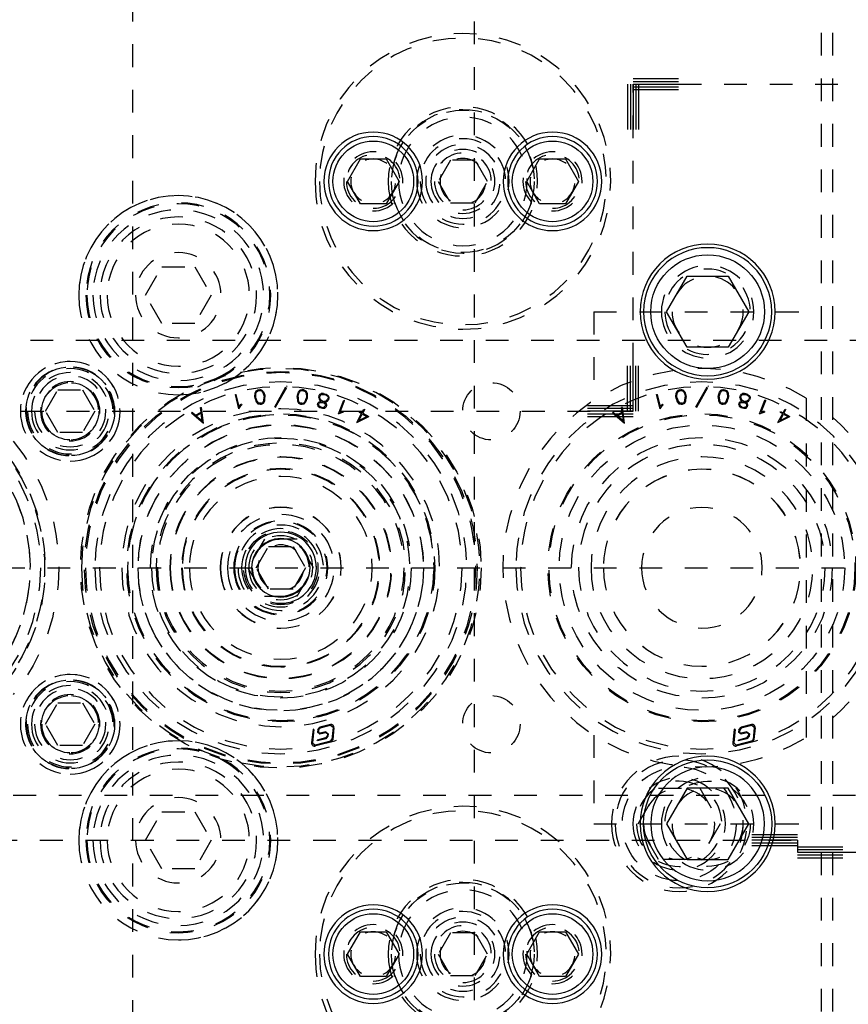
# Model space of a CAD drawing. Header units: inches. Extents: x 3 to 351, y 4 to 271.
# Tile 518 of 530: x 305.42 to 309.06, y 154.26 to 158.58. Entities that reach past the tile are written whole.
import ezdxf

# ---------------------------------------------------------------- set-up
doc = ezdxf.new("R2010")
doc.units = ezdxf.units.IN
doc.header["$LTSCALE"] = 0.5
doc.header["$MEASUREMENT"] = 0
doc.linetypes.add('DIVIDE', pattern=[0.393701, 0.19685, -0.098425, 0, -0.098425])
doc.linetypes.add('HIDDEN', pattern=[0.225, 0.15, -0.075])
doc.layers.add('MFB', color=7, linetype='Continuous')

# ---------------------------------------------------------------- blocks, each defined once
blk = doc.blocks.new('ArrowheadSection')
at = {"color": 0}
for p, q in [((0, 1), (-1, 1)), ((0, 0.5), (-1, 0.5)), ((0, 0), (-1, 0)), ((0, -0.5), (-1, -0.5)), ((0, -1), (-1, -1))]:
    blk.add_line(p, q, dxfattribs=at)

msp = doc.modelspace()

# ---------------------------------------------------------------- linework, layer by layer
at = {"layer": 'MFB', "color": 254, "linetype": 'HIDDEN'}
for p, q in [((305.9125, 146.1736), (305.9125, 166.1736)), ((307.4125, 166.1736), (307.4125, 146.1736)), ((308.9375, 151.4236), (308.9375, 160.9236)), ((308.9875, 151.4236), (308.9875, 160.9236)), ((307.3084, 157.9648), (307.2543, 157.8711)), ((307.4166, 157.9648), (307.3084, 157.9648)), ((307.4708, 157.8711), (307.4166, 157.9648)), ((307.2543, 157.8711), (307.3084, 157.7773)), ((307.4166, 157.7773), (307.4708, 157.8711)), ((307.3084, 157.7773), (307.4166, 157.7773)), ((305.9682, 157.3711), (306.0403, 157.4961)), ((306.0403, 157.4961), (306.1847, 157.4961)), ((306.1847, 157.4961), (306.2569, 157.3711)), ((306.0403, 157.2461), (305.9682, 157.3711)), ((306.2569, 157.3711), (306.1847, 157.2461)), ((307.9375, 157.2986), (308.9375, 157.2986)), ((307.9375, 157.2986), (307.9375, 156.9084)), ((306.1847, 157.2461), (306.0403, 157.2461)), ((295.4625, 157.1736), (323.0875, 157.1736)), ((305.5293, 156.8611), (305.5834, 156.9548)), ((305.5834, 156.9548), (305.6916, 156.9548)), ((305.6916, 156.9548), (305.7458, 156.8611)), ((306.4495, 156.9413), (306.4546, 156.9514)), ((306.4533, 156.9402), (306.4575, 156.9484)), ((306.4546, 156.9514), (306.4637, 156.9557)), ((306.4575, 156.9484), (306.4648, 156.9519)), ((306.4575, 156.9484), (306.4648, 156.9519)), ((306.4637, 156.9557), (306.4597, 156.9538)), ((306.4637, 156.9557), (306.4699, 156.9565)), ((306.4648, 156.9519), (306.4698, 156.9525)), ((306.4698, 156.9525), (306.4777, 156.9509)), ((306.4698, 156.9525), (306.4777, 156.9509)), ((306.4699, 156.9565), (306.4798, 156.9545)), ((306.4798, 156.9545), (306.4699, 156.9565)), ((306.4777, 156.9509), (306.4837, 156.9439)), ((306.4798, 156.9545), (306.4872, 156.9459)), ((306.4872, 156.9459), (306.4798, 156.9545)), ((306.4837, 156.9439), (306.4881, 156.9306)), ((306.4872, 156.9459), (306.492, 156.9315)), ((306.5362, 156.881), (306.5877, 156.9724)), ((306.5397, 156.8791), (306.5911, 156.9704)), ((306.5877, 156.9724), (306.5911, 156.9704)), ((306.6354, 156.9314), (306.6402, 156.9457)), ((306.6392, 156.9305), (306.6436, 156.9438)), ((306.6402, 156.9457), (306.6476, 156.9543)), ((306.6436, 156.9438), (306.6497, 156.9507)), ((306.6476, 156.9543), (306.6443, 156.9505)), ((306.6476, 156.9543), (306.6574, 156.9563)), ((306.6527, 156.9553), (306.6476, 156.9543)), ((306.6497, 156.9507), (306.6575, 156.9523)), ((306.6574, 156.9563), (306.6637, 156.9555)), ((306.6637, 156.9555), (306.6574, 156.9563)), ((306.6575, 156.9523), (306.6626, 156.9516)), ((306.6626, 156.9516), (306.6698, 156.9482)), ((306.6626, 156.9516), (306.6698, 156.9482)), ((306.6637, 156.9555), (306.6727, 156.9512)), ((306.6698, 156.9482), (306.674, 156.9399)), ((306.6727, 156.9512), (306.6779, 156.941)), ((308.2995, 156.9413), (308.3046, 156.9514)), ((308.3033, 156.9402), (308.3075, 156.9484)), ((308.3046, 156.9514), (308.3137, 156.9557)), ((308.3086, 156.9533), (308.3046, 156.9514)), ((308.3075, 156.9484), (308.3148, 156.9519)), ((308.3075, 156.9484), (308.3148, 156.9519)), ((308.3137, 156.9557), (308.3097, 156.9538)), ((308.3137, 156.9557), (308.3199, 156.9565)), ((308.3148, 156.9519), (308.3198, 156.9525)), ((308.3198, 156.9525), (308.3277, 156.9509)), ((308.3198, 156.9525), (308.3277, 156.9509)), ((308.3199, 156.9565), (308.3298, 156.9545)), ((308.3298, 156.9545), (308.3199, 156.9565)), ((308.3277, 156.9509), (308.3337, 156.9439)), ((308.3298, 156.9545), (308.3372, 156.9459)), ((308.3372, 156.9459), (308.3298, 156.9545)), ((308.3337, 156.9439), (308.3381, 156.9306)), ((308.3372, 156.9459), (308.342, 156.9315)), ((308.3862, 156.881), (308.4377, 156.9724)), ((308.3897, 156.8791), (308.4411, 156.9704)), ((308.4377, 156.9724), (308.4411, 156.9704)), ((308.4854, 156.9314), (308.4902, 156.9457)), ((308.4892, 156.9305), (308.4936, 156.9438)), ((308.4902, 156.9457), (308.4976, 156.9543)), ((308.4936, 156.9438), (308.4997, 156.9507)), ((308.4976, 156.9543), (308.5074, 156.9563)), ((308.5027, 156.9553), (308.4976, 156.9543)), ((308.4997, 156.9507), (308.5075, 156.9523)), ((308.5074, 156.9563), (308.5137, 156.9555)), ((308.5075, 156.9523), (308.5126, 156.9516)), ((308.5126, 156.9516), (308.5198, 156.9482)), ((308.5137, 156.9555), (308.5227, 156.9512)), ((308.5198, 156.9482), (308.524, 156.9399)), ((308.5227, 156.9512), (308.5279, 156.941)), ((306.363, 156.9342), (306.3668, 156.9351)), ((306.3788, 156.8713), (306.363, 156.9342)), ((306.3803, 156.8816), (306.3668, 156.9351)), ((306.4484, 156.9261), (306.4495, 156.9413)), ((306.4495, 156.9173), (306.4484, 156.9261)), ((306.4495, 156.9173), (306.4542, 156.9028)), ((306.4523, 156.9262), (306.4533, 156.9402)), ((306.4533, 156.9181), (306.4523, 156.9262)), ((306.4533, 156.9181), (306.4577, 156.9048)), ((306.4542, 156.9028), (306.4616, 156.8943)), ((306.4577, 156.9048), (306.4637, 156.8978)), ((306.4766, 156.8968), (306.4839, 156.9003)), ((306.4839, 156.9003), (306.488, 156.9086)), ((306.4868, 156.8973), (306.4919, 156.9075)), ((306.488, 156.9086), (306.4891, 156.9225)), ((306.4881, 156.9306), (306.4891, 156.9225)), ((306.4919, 156.9075), (306.4931, 156.9226)), ((306.492, 156.9315), (306.4931, 156.9226)), ((306.6343, 156.9225), (306.6354, 156.9314)), ((306.6343, 156.9225), (306.6354, 156.9074)), ((306.6354, 156.9074), (306.6404, 156.8972)), ((306.6382, 156.9224), (306.6392, 156.9305)), ((306.6382, 156.9224), (306.6392, 156.9084)), ((306.6392, 156.9084), (306.6434, 156.9001)), ((306.6411, 156.9048), (306.6392, 156.9084)), ((306.6434, 156.9001), (306.6506, 156.8967)), ((306.6506, 156.8967), (306.6434, 156.9001)), ((306.6635, 156.8976), (306.6695, 156.9046)), ((306.6656, 156.894), (306.673, 156.9026)), ((306.6695, 156.9046), (306.674, 156.9179)), ((306.673, 156.9026), (306.6779, 156.917)), ((306.674, 156.9399), (306.675, 156.926)), ((306.675, 156.926), (306.674, 156.9179)), ((306.6779, 156.941), (306.679, 156.9259)), ((306.679, 156.9259), (306.6779, 156.917)), ((306.7259, 156.8968), (306.7308, 156.9026)), ((306.7292, 156.9216), (306.7315, 156.9308)), ((306.7292, 156.9216), (306.7307, 156.9146)), ((306.7307, 156.9146), (306.7352, 156.907)), ((306.7308, 156.9026), (306.7379, 156.9041)), ((306.7315, 156.9308), (306.7362, 156.9362)), ((306.7329, 156.899), (306.7383, 156.9001)), ((306.7332, 156.9215), (306.7351, 156.9289)), ((306.7332, 156.9215), (306.7344, 156.916)), ((306.7344, 156.916), (306.7381, 156.9098)), ((306.7361, 156.9133), (306.7344, 156.916)), ((306.7351, 156.9289), (306.7387, 156.9331)), ((306.7352, 156.907), (306.7398, 156.9041)), ((306.7362, 156.9362), (306.7403, 156.9387)), ((306.7381, 156.9098), (306.7365, 156.9125)), ((306.7379, 156.9041), (306.7398, 156.9041)), ((306.7381, 156.9098), (306.7453, 156.9052)), ((306.7453, 156.9052), (306.7381, 156.9098)), ((306.7383, 156.9001), (306.7464, 156.9001)), ((306.7387, 156.9331), (306.7415, 156.9349)), ((306.7403, 156.9387), (306.7501, 156.9394)), ((306.7501, 156.9394), (306.7403, 156.9387)), ((306.7415, 156.9349), (306.7498, 156.9354)), ((306.7453, 156.9052), (306.7474, 156.9041)), ((306.7461, 156.9352), (306.7498, 156.9354)), ((306.7464, 156.9001), (306.7536, 156.8963)), ((306.7474, 156.9041), (306.7498, 156.9041)), ((306.7498, 156.9354), (306.7602, 156.9328)), ((306.7498, 156.9041), (306.7583, 156.9047)), ((306.7583, 156.9047), (306.7498, 156.9041)), ((306.7501, 156.9394), (306.7618, 156.9365)), ((306.7542, 156.9004), (306.7595, 156.9008)), ((306.7542, 156.9004), (306.7559, 156.8996)), ((306.7583, 156.9047), (306.7645, 156.9084)), ((306.7645, 156.9084), (306.7583, 156.9047)), ((306.7595, 156.9008), (306.7671, 156.9054)), ((306.7602, 156.9328), (306.7672, 156.9283)), ((306.7618, 156.9365), (306.7701, 156.9311)), ((306.7645, 156.9084), (306.7681, 156.9127)), ((306.7671, 156.9054), (306.7717, 156.9108)), ((306.7672, 156.9283), (306.7689, 156.9255)), ((306.77, 156.9201), (306.7681, 156.9127)), ((306.7689, 156.9255), (306.77, 156.9201)), ((306.7701, 156.9311), (306.7726, 156.927)), ((306.7741, 156.92), (306.7717, 156.9108)), ((306.7726, 156.927), (306.7741, 156.92)), ((306.8158, 156.8495), (306.8392, 156.9099)), ((306.8229, 156.8569), (306.8429, 156.9084)), ((306.8392, 156.9099), (306.8429, 156.9084)), ((308.213, 156.9342), (308.2168, 156.9351)), ((308.2288, 156.8713), (308.213, 156.9342)), ((308.2303, 156.8816), (308.2168, 156.9351)), ((308.2984, 156.9261), (308.2995, 156.9413)), ((308.2995, 156.9173), (308.2984, 156.9261)), ((308.2995, 156.9173), (308.3042, 156.9028)), ((308.3023, 156.9262), (308.3033, 156.9402)), ((308.3033, 156.9181), (308.3023, 156.9262)), ((308.3033, 156.9181), (308.3077, 156.9048)), ((308.3042, 156.9028), (308.3116, 156.8943)), ((308.3077, 156.9048), (308.3137, 156.8978)), ((308.3266, 156.8968), (308.3339, 156.9003)), ((308.3339, 156.9003), (308.338, 156.9086)), ((308.3368, 156.8973), (308.3419, 156.9075)), ((308.338, 156.9086), (308.3391, 156.9225)), ((308.3381, 156.9306), (308.3391, 156.9225)), ((308.3419, 156.9075), (308.3431, 156.9226)), ((308.342, 156.9315), (308.3431, 156.9226)), ((308.4843, 156.9225), (308.4854, 156.9314)), ((308.4843, 156.9225), (308.4854, 156.9074)), ((308.4854, 156.9074), (308.4904, 156.8972)), ((308.4882, 156.9224), (308.4892, 156.9305)), ((308.4882, 156.9224), (308.4892, 156.9084)), ((308.4892, 156.9084), (308.4934, 156.9001)), ((308.4911, 156.9048), (308.4892, 156.9084)), ((308.4934, 156.9001), (308.5006, 156.8967)), ((308.5135, 156.8976), (308.5195, 156.9046)), ((308.5156, 156.894), (308.523, 156.9026)), ((308.5195, 156.9046), (308.524, 156.9179)), ((308.523, 156.9026), (308.5279, 156.917)), ((308.524, 156.9399), (308.525, 156.926)), ((308.525, 156.926), (308.524, 156.9179)), ((308.5279, 156.941), (308.529, 156.9259)), ((308.529, 156.9259), (308.5279, 156.917)), ((308.5759, 156.8968), (308.5808, 156.9026)), ((308.5792, 156.9216), (308.5815, 156.9308)), ((308.5792, 156.9216), (308.5807, 156.9146)), ((308.5807, 156.9146), (308.5852, 156.907)), ((308.5808, 156.9026), (308.5879, 156.9041)), ((308.5815, 156.9308), (308.5862, 156.9362)), ((308.5829, 156.899), (308.5883, 156.9001)), ((308.5832, 156.9215), (308.5851, 156.9289)), ((308.5832, 156.9215), (308.5844, 156.916)), ((308.5879, 156.9041), (308.5839, 156.9032)), ((308.5844, 156.916), (308.5881, 156.9098)), ((308.5851, 156.9289), (308.5887, 156.9331)), ((308.5852, 156.907), (308.5898, 156.9041)), ((308.5862, 156.9362), (308.5903, 156.9387)), ((308.5881, 156.9098), (308.5865, 156.9125)), ((308.5879, 156.9041), (308.5898, 156.9041)), ((308.5881, 156.9098), (308.5953, 156.9052)), ((308.5953, 156.9052), (308.5881, 156.9098)), ((308.5883, 156.9001), (308.5964, 156.9001)), ((308.5887, 156.9331), (308.5915, 156.9349)), ((308.5903, 156.9387), (308.6001, 156.9394)), ((308.6001, 156.9394), (308.5903, 156.9387)), ((308.5915, 156.9349), (308.5998, 156.9354)), ((308.5953, 156.9052), (308.5974, 156.9041)), ((308.5961, 156.9352), (308.5998, 156.9354)), ((308.5964, 156.9001), (308.6036, 156.8963)), ((308.5974, 156.9041), (308.5998, 156.9041)), ((308.5998, 156.9354), (308.6102, 156.9328)), ((308.5998, 156.9041), (308.6083, 156.9047)), ((308.6083, 156.9047), (308.5998, 156.9041)), ((308.6001, 156.9394), (308.6118, 156.9365)), ((308.6118, 156.9365), (308.6001, 156.9394)), ((308.6042, 156.9004), (308.6095, 156.9008)), ((308.6042, 156.9004), (308.6059, 156.8996)), ((308.6083, 156.9047), (308.6145, 156.9084)), ((308.6145, 156.9084), (308.6083, 156.9047)), ((308.6095, 156.9008), (308.6171, 156.9054)), ((308.6102, 156.9328), (308.6172, 156.9283)), ((308.6118, 156.9365), (308.6201, 156.9311)), ((308.6145, 156.9084), (308.6181, 156.9127)), ((308.6171, 156.9054), (308.6217, 156.9108)), ((308.6172, 156.9283), (308.6189, 156.9255)), ((308.62, 156.9201), (308.6181, 156.9127)), ((308.6189, 156.9255), (308.62, 156.9201)), ((308.6201, 156.9311), (308.6226, 156.927)), ((308.6241, 156.92), (308.6217, 156.9108)), ((308.6226, 156.927), (308.6241, 156.92)), ((308.6658, 156.8495), (308.6892, 156.9099)), ((308.6729, 156.8569), (308.6929, 156.9084)), ((308.6892, 156.9099), (308.6929, 156.9084)), ((308.6929, 156.9084), (308.6892, 156.9099)), ((308.8705, 156.9191), (308.8705, 155.428)), ((305.5834, 156.7673), (305.5293, 156.8611)), ((305.7458, 156.8611), (305.6916, 156.7673)), ((306.1702, 156.8544), (306.1728, 156.8574)), ((306.1728, 156.8574), (306.1879, 156.8442)), ((306.1879, 156.8442), (306.2123, 156.8573)), ((306.2098, 156.8773), (306.2137, 156.8778)), ((306.2123, 156.8573), (306.2098, 156.8773)), ((306.2225, 156.8089), (306.2137, 156.8778)), ((306.3788, 156.8713), (306.3873, 156.8856)), ((306.3803, 156.8816), (306.3842, 156.8882)), ((306.3842, 156.8882), (306.3803, 156.8816)), ((306.3842, 156.8882), (306.3893, 156.8925)), ((306.3893, 156.8925), (306.3842, 156.8882)), ((306.3873, 156.8856), (306.3919, 156.8895)), ((306.3893, 156.8925), (306.3919, 156.8895)), ((306.4616, 156.8943), (306.4715, 156.8922)), ((306.4637, 156.8978), (306.4716, 156.8962)), ((306.4716, 156.8962), (306.4637, 156.8978)), ((306.4715, 156.8922), (306.4778, 156.893)), ((306.4716, 156.8962), (306.4766, 156.8968)), ((306.4766, 156.8968), (306.4716, 156.8962)), ((306.475, 156.8927), (306.4778, 156.893)), ((306.4778, 156.893), (306.4868, 156.8973)), ((306.4778, 156.893), (306.4868, 156.8973)), ((306.5362, 156.881), (306.5397, 156.8791)), ((306.6404, 156.8972), (306.6495, 156.8929)), ((306.6404, 156.8972), (306.6495, 156.8929)), ((306.6495, 156.8929), (306.6558, 156.8921)), ((306.6495, 156.8929), (306.6558, 156.8921)), ((306.6506, 156.8967), (306.6556, 156.8961)), ((306.6556, 156.8961), (306.6506, 156.8967)), ((306.6556, 156.8961), (306.6635, 156.8976)), ((306.6558, 156.8921), (306.6656, 156.894)), ((306.7242, 156.8904), (306.7259, 156.8968)), ((306.7242, 156.8904), (306.7259, 156.8829)), ((306.7259, 156.8829), (306.7345, 156.8774)), ((306.7283, 156.8904), (306.7295, 156.895)), ((306.7283, 156.8904), (306.7294, 156.8854)), ((306.7294, 156.8854), (306.7361, 156.8811)), ((306.7361, 156.8811), (306.7294, 156.8854)), ((306.7295, 156.895), (306.7329, 156.899)), ((306.7345, 156.8774), (306.7462, 156.8745)), ((306.7361, 156.8811), (306.7465, 156.8784)), ((306.7418, 156.8796), (306.7361, 156.8811)), ((306.7462, 156.8745), (306.7563, 156.8753)), ((306.7465, 156.8784), (306.7544, 156.8791)), ((306.7544, 156.8791), (306.7465, 156.8784)), ((306.7536, 156.8963), (306.7577, 156.8927)), ((306.7544, 156.8791), (306.7577, 156.8829)), ((306.7559, 156.8996), (306.7613, 156.8948)), ((306.7613, 156.8948), (306.7559, 156.8996)), ((306.7563, 156.8753), (306.7613, 156.881)), ((306.7577, 156.8927), (306.7589, 156.8875)), ((306.7589, 156.8875), (306.7577, 156.8829)), ((306.7613, 156.8948), (306.7629, 156.8875)), ((306.7629, 156.8875), (306.7613, 156.881)), ((306.8229, 156.8569), (306.8299, 156.8601)), ((306.8299, 156.8601), (306.8366, 156.8607)), ((306.8366, 156.8607), (306.8299, 156.8601)), ((306.8309, 156.8562), (306.8369, 156.8567)), ((306.8366, 156.8607), (306.8369, 156.8567)), ((306.9064, 156.8568), (306.9082, 156.8602)), ((306.9064, 156.8568), (306.9172, 156.8509)), ((306.9082, 156.8602), (306.9191, 156.8544)), ((306.9191, 156.8544), (306.9276, 156.8703)), ((306.9225, 156.8525), (306.9311, 156.8684)), ((306.9276, 156.8703), (306.9311, 156.8684)), ((308.0202, 156.8544), (308.0228, 156.8574)), ((308.0228, 156.8574), (308.0202, 156.8544)), ((308.0228, 156.8574), (308.0379, 156.8442)), ((308.0379, 156.8442), (308.0623, 156.8573)), ((308.0598, 156.8773), (308.0637, 156.8778)), ((308.0637, 156.8778), (308.0598, 156.8773)), ((308.0623, 156.8573), (308.0598, 156.8773)), ((308.0725, 156.8089), (308.0637, 156.8778)), ((308.2288, 156.8713), (308.2373, 156.8856)), ((308.2303, 156.8816), (308.2342, 156.8882)), ((308.2342, 156.8882), (308.2393, 156.8925)), ((308.2373, 156.8856), (308.2419, 156.8895)), ((308.2393, 156.8925), (308.2419, 156.8895)), ((308.3116, 156.8943), (308.3215, 156.8922)), ((308.3137, 156.8978), (308.3216, 156.8962)), ((308.3216, 156.8962), (308.3137, 156.8978)), ((308.3215, 156.8922), (308.3278, 156.893)), ((308.3216, 156.8962), (308.3266, 156.8968)), ((308.3266, 156.8968), (308.3216, 156.8962)), ((308.325, 156.8927), (308.3278, 156.893)), ((308.3278, 156.893), (308.3368, 156.8973)), ((308.3278, 156.893), (308.3368, 156.8973)), ((308.3862, 156.881), (308.3897, 156.8791)), ((308.4904, 156.8972), (308.4995, 156.8929)), ((308.4904, 156.8972), (308.4995, 156.8929)), ((308.4995, 156.8929), (308.5058, 156.8921)), ((308.4995, 156.8929), (308.5058, 156.8921)), ((308.5006, 156.8967), (308.5056, 156.8961)), ((308.5056, 156.8961), (308.5006, 156.8967)), ((308.5056, 156.8961), (308.5135, 156.8976)), ((308.5058, 156.8921), (308.5156, 156.894)), ((308.5742, 156.8904), (308.5759, 156.8968)), ((308.5742, 156.8904), (308.5759, 156.8829)), ((308.5759, 156.8829), (308.5845, 156.8774)), ((308.5759, 156.8829), (308.5845, 156.8774)), ((308.5783, 156.8904), (308.5795, 156.895)), ((308.5783, 156.8904), (308.5794, 156.8854)), ((308.5794, 156.8854), (308.5861, 156.8811)), ((308.5861, 156.8811), (308.5794, 156.8854)), ((308.5795, 156.895), (308.5829, 156.899)), ((308.5845, 156.8774), (308.5962, 156.8745)), ((308.5861, 156.8811), (308.5965, 156.8784)), ((308.5962, 156.8745), (308.6063, 156.8753)), ((308.5965, 156.8784), (308.6044, 156.8791)), ((308.6044, 156.8791), (308.5965, 156.8784)), ((308.6036, 156.8963), (308.6077, 156.8927)), ((308.6044, 156.8791), (308.6077, 156.8829)), ((308.6059, 156.8996), (308.6113, 156.8948)), ((308.6063, 156.8753), (308.6113, 156.881)), ((308.6077, 156.8927), (308.6089, 156.8875)), ((308.6089, 156.8875), (308.6077, 156.8829)), ((308.6113, 156.8948), (308.6129, 156.8875)), ((308.6129, 156.8875), (308.6113, 156.881)), ((308.6729, 156.8569), (308.6799, 156.8601)), ((308.6799, 156.8601), (308.6866, 156.8607)), ((308.6866, 156.8607), (308.6799, 156.8601)), ((308.6809, 156.8562), (308.6869, 156.8567)), ((308.6866, 156.8607), (308.6869, 156.8567)), ((308.7564, 156.8568), (308.7582, 156.8602)), ((308.7564, 156.8568), (308.7672, 156.8509)), ((308.7582, 156.8602), (308.7691, 156.8544)), ((308.7691, 156.8544), (308.7776, 156.8703)), ((308.7725, 156.8525), (308.7811, 156.8684)), ((308.7776, 156.8703), (308.7811, 156.8684)), ((306.1702, 156.8544), (306.2225, 156.8089)), ((306.1911, 156.8415), (306.2129, 156.8532)), ((306.1911, 156.8415), (306.2173, 156.8187)), ((306.2173, 156.8187), (306.2129, 156.8532)), ((306.8158, 156.8495), (306.8309, 156.8562)), ((306.8962, 156.812), (306.9172, 156.8509)), ((306.8962, 156.812), (306.9493, 156.8381)), ((306.9055, 156.821), (306.9207, 156.8491)), ((306.9055, 156.821), (306.9407, 156.8383)), ((306.9207, 156.8491), (306.9407, 156.8383)), ((306.9225, 156.8525), (306.9493, 156.8381)), ((308.0202, 156.8544), (308.0725, 156.8089)), ((308.0411, 156.8415), (308.0629, 156.8532)), ((308.0411, 156.8415), (308.0673, 156.8187)), ((308.0673, 156.8187), (308.0629, 156.8532)), ((308.6658, 156.8495), (308.6809, 156.8562)), ((308.7462, 156.812), (308.7672, 156.8509)), ((308.7462, 156.812), (308.7993, 156.8381)), ((308.7555, 156.821), (308.7707, 156.8491)), ((308.7555, 156.821), (308.7907, 156.8383)), ((308.7707, 156.8491), (308.7907, 156.8383)), ((308.7725, 156.8525), (308.7993, 156.8381)), ((305.6916, 156.7673), (305.5834, 156.7673)), ((306.4903, 156.2986), (306.4182, 156.1736)), ((306.6347, 156.2986), (306.4903, 156.2986)), ((306.7069, 156.1736), (306.6347, 156.2986)), ((306.4543, 156.1736), (306.5084, 156.2673)), ((306.5084, 156.2673), (306.6166, 156.2673)), ((306.6166, 156.2673), (306.6708, 156.1736)), ((306.4182, 156.1736), (306.4903, 156.0486)), ((306.5084, 156.0798), (306.4543, 156.1736)), ((306.6708, 156.1736), (306.6166, 156.0798)), ((306.6347, 156.0486), (306.7069, 156.1736)), ((306.6166, 156.0798), (306.5084, 156.0798)), ((306.4903, 156.0486), (306.6347, 156.0486)), ((305.5293, 155.4861), (305.5834, 155.5798)), ((305.5834, 155.5798), (305.6916, 155.5798)), ((305.6916, 155.5798), (305.7458, 155.4861)), ((305.5834, 155.3923), (305.5293, 155.4861)), ((305.7458, 155.4861), (305.6916, 155.3923)), ((306.7247, 155.4618), (306.7343, 155.4729)), ((306.7803, 155.4845), (306.7343, 155.4729)), ((306.7812, 155.4807), (306.7352, 155.4691)), ((306.7922, 155.4712), (306.7812, 155.4807)), ((308.5747, 155.4618), (308.5843, 155.4729)), ((308.6303, 155.4845), (308.5843, 155.4729)), ((308.6312, 155.4807), (308.5852, 155.4691)), ((308.6422, 155.4712), (308.6312, 155.4807)), ((306.7042, 155.464), (306.6981, 155.4043)), ((306.7081, 155.4636), (306.702, 155.4039)), ((306.7081, 155.4636), (306.7042, 155.464)), ((306.7081, 155.4636), (306.7042, 155.464)), ((306.7247, 155.4618), (306.7237, 155.4519)), ((306.7346, 155.4424), (306.7237, 155.4519)), ((306.7286, 155.4614), (306.7276, 155.4515)), ((306.7276, 155.4515), (306.7337, 155.4462)), ((306.7276, 155.4515), (306.7276, 155.4515)), ((306.7352, 155.4691), (306.7286, 155.4614)), ((306.76, 155.4529), (306.7337, 155.4462)), ((306.7609, 155.449), (306.7346, 155.4424)), ((306.7593, 155.4259), (306.766, 155.4336)), ((306.76, 155.4529), (306.771, 155.4434)), ((306.7699, 155.4332), (306.7603, 155.4221)), ((306.767, 155.4438), (306.7609, 155.449)), ((306.767, 155.4438), (306.766, 155.4336)), ((306.771, 155.4434), (306.7699, 155.4332)), ((306.7707, 155.4406), (306.771, 155.4434)), ((306.7922, 155.4712), (306.7869, 155.4191)), ((306.7961, 155.4708), (306.7908, 155.4187)), ((307.9375, 155.4387), (307.9375, 155.0486)), ((308.5542, 155.464), (308.5481, 155.4043)), ((308.5581, 155.4636), (308.552, 155.4039)), ((308.5581, 155.4636), (308.5542, 155.464)), ((308.5581, 155.4636), (308.5542, 155.464)), ((308.5747, 155.4618), (308.5737, 155.4519)), ((308.5846, 155.4424), (308.5737, 155.4519)), ((308.5786, 155.4614), (308.5776, 155.4515)), ((308.5776, 155.4515), (308.5837, 155.4462)), ((308.5776, 155.4515), (308.5776, 155.4515)), ((308.5852, 155.4691), (308.5786, 155.4614)), ((308.61, 155.4529), (308.5837, 155.4462)), ((308.6109, 155.449), (308.5846, 155.4424)), ((308.6093, 155.4259), (308.616, 155.4336)), ((308.61, 155.4529), (308.621, 155.4434)), ((308.6199, 155.4332), (308.6103, 155.4221)), ((308.617, 155.4438), (308.6109, 155.449)), ((308.617, 155.4438), (308.616, 155.4336)), ((308.621, 155.4434), (308.6199, 155.4332)), ((308.6207, 155.4406), (308.621, 155.4434)), ((308.6422, 155.4712), (308.6369, 155.4191)), ((308.6461, 155.4708), (308.6408, 155.4187)), ((305.6916, 155.3923), (305.5834, 155.3923)), ((306.702, 155.4039), (306.713, 155.3945)), ((306.7802, 155.4114), (306.713, 155.3945)), ((306.7812, 155.4076), (306.714, 155.3906)), ((306.7593, 155.4259), (306.7227, 155.4166)), ((306.7237, 155.4128), (306.7227, 155.4166)), ((306.7603, 155.4221), (306.7237, 155.4128)), ((306.7802, 155.4114), (306.7869, 155.4191)), ((306.7908, 155.4187), (306.7812, 155.4076)), ((308.552, 155.4039), (308.563, 155.3945)), ((308.6302, 155.4114), (308.563, 155.3945)), ((308.6312, 155.4076), (308.564, 155.3906)), ((308.6093, 155.4259), (308.5727, 155.4166)), ((308.5737, 155.4128), (308.5727, 155.4166)), ((308.6103, 155.4221), (308.5737, 155.4128)), ((308.6302, 155.4114), (308.6369, 155.4191)), ((308.6408, 155.4187), (308.6312, 155.4076)), ((323.0875, 155.1736), (295.4625, 155.1736)), ((308.1321, 155.0486), (308.2223, 155.2048)), ((308.2223, 155.2048), (308.3473, 155.2048)), ((308.4027, 155.2048), (308.4929, 155.0486)), ((305.9682, 154.9761), (306.0403, 155.1011)), ((306.0403, 155.1011), (306.1847, 155.1011)), ((306.1847, 155.1011), (306.2569, 154.9761)), ((307.9375, 155.0486), (308.9375, 155.0486)), ((308.2223, 154.8923), (308.1321, 155.0486)), ((308.4929, 155.0486), (308.4027, 154.8923)), ((306.0403, 154.8511), (305.9682, 154.9761)), ((306.2569, 154.9761), (306.1847, 154.8511)), ((308.3473, 154.8923), (308.2223, 154.8923)), ((306.1847, 154.8511), (306.0403, 154.8511)), ((307.3084, 154.5698), (307.2543, 154.4761)), ((307.4166, 154.5698), (307.3084, 154.5698)), ((307.4708, 154.4761), (307.4166, 154.5698)), ((307.2543, 154.4761), (307.3084, 154.3823)), ((307.4166, 154.3823), (307.4708, 154.4761)), ((307.3084, 154.3823), (307.4166, 154.3823))]:
    msp.add_line(p, q, dxfattribs=at)
at = {"layer": 'MFB', "color": 100, "linetype": 'DIVIDE'}
for p, q in [((308.1101, 156.8611), (308.1101, 158.2986)), ((308.1101, 158.2986), (310.7799, 158.2986)), ((302.0218, 156.8611), (308.1101, 156.8611)), ((291.9375, 156.1736), (326.7376, 156.1736)), ((301.9044, 154.9761), (308.8317, 154.9761)), ((308.8317, 154.9761), (308.8317, 154.9236)), ((308.8317, 154.9236), (313.3888, 154.9236))]:
    msp.add_line(p, q, dxfattribs=at)
at = {"layer": 'MFB', "color": 132, "linetype": 'Continuous'}
for p, q in [((306.8552, 157.8711), (306.912, 157.9695)), ((306.912, 157.9695), (307.0256, 157.9695)), ((307.0256, 157.9695), (307.0825, 157.8711)), ((307.6426, 157.8711), (307.6994, 157.9695)), ((307.6994, 157.9695), (307.813, 157.9695)), ((307.813, 157.9695), (307.8699, 157.8711)), ((306.912, 157.7726), (306.8552, 157.8711)), ((307.0825, 157.8711), (307.0256, 157.7726)), ((307.6994, 157.7726), (307.6426, 157.8711)), ((307.8699, 157.8711), (307.813, 157.7726)), ((307.0256, 157.7726), (306.912, 157.7726)), ((307.813, 157.7726), (307.6994, 157.7726)), ((308.2571, 157.2986), (308.3473, 157.4548)), ((308.3473, 157.4548), (308.5277, 157.4548)), ((308.5277, 157.4548), (308.6179, 157.2986)), ((308.3473, 157.1423), (308.2571, 157.2986)), ((308.6179, 157.2986), (308.5277, 157.1423)), ((308.5277, 157.1423), (308.3473, 157.1423)), ((308.3473, 155.2048), (308.2571, 155.0486)), ((308.5277, 155.2048), (308.3473, 155.2048)), ((308.6179, 155.0486), (308.5277, 155.2048)), ((308.2571, 155.0486), (308.3473, 154.8923)), ((308.5277, 154.8923), (308.6179, 155.0486)), ((308.3473, 154.8923), (308.5277, 154.8923)), ((306.8552, 154.4761), (306.912, 154.5745)), ((306.912, 154.5745), (307.0256, 154.5745)), ((307.0256, 154.5745), (307.0825, 154.4761)), ((307.6426, 154.4761), (307.6994, 154.5745)), ((307.6994, 154.5745), (307.813, 154.5745)), ((307.813, 154.5745), (307.8699, 154.4761)), ((306.912, 154.3776), (306.8552, 154.4761)), ((307.0825, 154.4761), (307.0256, 154.3776)), ((307.6994, 154.3776), (307.6426, 154.4761)), ((307.8699, 154.4761), (307.813, 154.3776)), ((307.0256, 154.3776), (306.912, 154.3776)), ((307.813, 154.3776), (307.6994, 154.3776))]:
    msp.add_line(p, q, dxfattribs=at)
at = {"layer": 'MFB', "color": 254, "linetype": 'HIDDEN', "extrusion": (0, 0, -1)}
for centre, radius in [((-307.3625, 157.8711), 0.6496), ((-307.3625, 157.8711), 0.6299), ((-307.3625, 157.8711), 0.3281), ((-307.3625, 157.8711), 0.315), ((-307.3625, 157.8711), 0.2825), ((-307.3625, 157.8711), 0.2031), ((-307.3625, 157.8711), 0.1875), ((-307.3625, 157.8711), 0.163), ((-306.9688, 157.8711), 0.1299), ((-306.9688, 157.8711), 0.1181), ((-307.3625, 157.8711), 0.1406), ((-307.3625, 157.8711), 0.125), ((-307.7562, 157.8711), 0.1299), ((-307.7562, 157.8711), 0.1181), ((-306.9688, 157.8711), 0.0984), ((-307.3625, 157.8711), 0.1005), ((-307.7562, 157.8711), 0.0984), ((-306.1125, 157.3711), 0.4375), ((-306.1125, 157.3711), 0.4062), ((-306.1125, 157.3711), 0.4018), ((-306.1125, 157.3711), 0.375), ((-306.1125, 157.3711), 0.3438), ((-306.1125, 157.3711), 0.3125), ((-306.1125, 157.3711), 0.1875), ((-308.4375, 157.2986), 0.2031), ((-308.4375, 157.2986), 0.1875), ((-308.4375, 157.2986), 0.1563), ((-305.6375, 156.8611), 0.2188), ((-305.6375, 156.8611), 0.1953), ((-305.6375, 156.8611), 0.1937), ((-305.6375, 156.8611), 0.1875), ((-305.6375, 156.8611), 0.17), ((-306.5625, 156.1736), 0.875), ((-306.5625, 156.1736), 0.875), ((-306.5625, 156.1736), 0.8572), ((-304.7125, 156.1736), 0.8169), ((-305.6375, 156.8611), 0.1563), ((-305.6375, 156.8611), 0.1303), ((-306.5625, 156.1736), 0.8169), ((-308.4125, 156.1736), 0.8169), ((-304.7125, 156.1736), 0.7963), ((-305.6375, 156.8611), 0.125), ((-306.5625, 156.1736), 0.7963), ((-308.4125, 156.1736), 0.7963), ((-304.7125, 156.1736), 0.75), ((-306.5625, 156.1736), 0.6982), ((-306.5625, 156.1736), 0.6728), ((-306.5625, 156.1736), 0.6278), ((-306.5625, 156.1736), 0.5675), ((-306.5625, 156.1736), 0.548), ((-306.5625, 156.1736), 0.5416), ((-308.4125, 156.1736), 0.5416), ((-306.5625, 156.1736), 0.4872), ((-306.5625, 156.1736), 0.4852), ((-308.4125, 156.1736), 0.4872), ((-306.5625, 156.1736), 0.4354), ((-306.5625, 156.1736), 0.433), ((-306.5625, 156.1736), 0.4327), ((-308.4125, 156.1736), 0.433), ((-308.4125, 156.1736), 0.4327), ((-306.5625, 156.1736), 0.4016), ((-306.5625, 156.1736), 0.2656), ((-306.5625, 156.1736), 0.265), ((-308.4125, 156.1736), 0.265), ((-306.5625, 156.1736), 0.2344), ((-306.5625, 156.1736), 0.2066), ((-306.5625, 156.1736), 0.2031), ((-306.5625, 156.1736), 0.1875), ((-306.5625, 156.1736), 0.1719), ((-306.5625, 156.1736), 0.1563), ((-306.5625, 156.1736), 0.1406), ((-306.5625, 156.1736), 0.125), ((-306.5625, 156.1736), 0.1005), ((-305.6375, 155.4861), 0.2188), ((-305.6375, 155.4861), 0.1953), ((-305.6375, 155.4861), 0.1937), ((-305.6375, 155.4861), 0.1875), ((-305.6375, 155.4861), 0.17), ((-305.6375, 155.4861), 0.1563), ((-305.6375, 155.4861), 0.1303), ((-305.6375, 155.4861), 0.125), ((-306.1125, 154.9761), 0.4375), ((-306.1125, 154.9761), 0.4062), ((-306.1125, 154.9761), 0.4018), ((-306.1125, 154.9761), 0.375), ((-308.3125, 155.0486), 0.2969), ((-306.1125, 154.9761), 0.3438), ((-308.3125, 155.0486), 0.2813), ((-306.1125, 154.9761), 0.3125), ((-308.3125, 155.0486), 0.2031), ((-308.3125, 155.0486), 0.1875), ((-308.4375, 155.0486), 0.2031), ((-308.3125, 155.0486), 0.1563), ((-308.4375, 155.0486), 0.1563), ((-306.1125, 154.9761), 0.1875), ((-307.3625, 154.4761), 0.6496), ((-307.3625, 154.4761), 0.6299), ((-307.3625, 154.4761), 0.3281), ((-307.3625, 154.4761), 0.315), ((-307.3625, 154.4761), 0.2825), ((-307.3625, 154.4761), 0.2031), ((-307.3625, 154.4761), 0.1875), ((-307.3625, 154.4761), 0.163), ((-307.3625, 154.4761), 0.1406), ((-306.9688, 154.4761), 0.1299), ((-306.9688, 154.4761), 0.1181), ((-306.9688, 154.4761), 0.0984), ((-307.3625, 154.4761), 0.125), ((-307.3625, 154.4761), 0.1005), ((-307.7562, 154.4761), 0.1299), ((-307.7562, 154.4761), 0.1181), ((-307.7562, 154.4761), 0.0984)]:
    msp.add_circle(centre, radius, dxfattribs=at)
at = {"layer": 'MFB', "color": 254, "linetype": 'HIDDEN'}
for centre, radius in [((307.3625, 157.8711), 0.3125), ((305.6375, 156.8611), 0.195), ((306.5625, 156.1736), 0.88), ((306.5625, 156.1736), 0.8625), ((305.6375, 156.8611), 0.126), ((307.4875, 156.8611), 0.126), ((306.5625, 156.1736), 0.6766), ((306.5625, 156.1736), 0.6722), ((308.4125, 156.1736), 0.6766), ((308.4125, 156.1736), 0.6722), ((306.5625, 156.1736), 0.6271), ((308.4125, 156.1736), 0.6271), ((306.5625, 156.1736), 0.5726), ((308.4125, 156.1736), 0.5726), ((306.5625, 156.1736), 0.163), ((305.6375, 155.4861), 0.195), ((305.6375, 155.4861), 0.126), ((307.4875, 155.4861), 0.126), ((308.3125, 155.0486), 0.25), ((308.4375, 155.0486), 0.1875), ((307.3625, 154.4761), 0.3125)]:
    msp.add_circle(centre, radius, dxfattribs=at)
at = {"layer": 'MFB', "color": 254, "linetype": 'Continuous', "extrusion": (0, 0, -1)}
for centre, radius in [((-306.9688, 157.8711), 0.2165), ((-307.7562, 157.8711), 0.2165), ((-308.4375, 157.2986), 0.2969), ((-306.5625, 156.1736), 0.1285), ((-308.4375, 155.0486), 0.2969), ((-306.9688, 154.4761), 0.2165), ((-307.7562, 154.4761), 0.2165)]:
    msp.add_circle(centre, radius, dxfattribs=at)
at = {"layer": 'MFB', "color": 132, "linetype": 'Continuous', "extrusion": (0, 0, -1)}
for centre, radius in [((-306.9688, 157.8711), 0.1969), ((-307.7562, 157.8711), 0.1969), ((-308.4375, 157.2986), 0.2813), ((-308.4375, 155.0486), 0.25), ((-306.9688, 154.4761), 0.1969), ((-307.7562, 154.4761), 0.1969)]:
    msp.add_circle(centre, radius, dxfattribs=at)
at = {"layer": 'MFB', "color": 132, "linetype": 'Continuous'}
for centre, radius in [((306.9688, 157.8711), 0.1772), ((307.7562, 157.8711), 0.1772), ((308.4375, 157.2986), 0.25), ((308.4375, 155.0486), 0.2813), ((306.9688, 154.4761), 0.1772), ((307.7562, 154.4761), 0.1772)]:
    msp.add_circle(centre, radius, dxfattribs=at)
at = {"layer": 'MFB', "color": 254, "linetype": 'HIDDEN'}
for centre, radius, start, end in [((306.9688, 157.8711), 0.1181, 270, 180), ((307.3625, 157.8711), 0.125, 270, 180), ((307.7562, 157.8711), 0.1181, 270, 180), ((306.1125, 157.3711), 0.4375, 270, 180), ((305.6375, 156.8611), 0.2188, 270, 180), ((308.4125, 156.1736), 0.875, 58.4365, 301.5635), ((304.7125, 156.1736), 0.75, 99.5941, 80.4059), ((308.4125, 156.1736), 0.875, 311.0823, 48.9177), ((306.5625, 156.1736), 0.125, 270, 180), ((305.6375, 155.4861), 0.2188, 270, 180), ((306.7834, 155.4721), 0.0128, 354.1563, 104.1521), ((308.6334, 155.4721), 0.0128, 354.1563, 104.1521), ((306.1125, 154.9761), 0.4375, 270, 180), ((306.7108, 155.403), 0.0128, 174.1563, 284.1521), ((308.5608, 155.403), 0.0128, 174.1563, 284.1521), ((306.9688, 154.4761), 0.1181, 270, 180), ((307.3625, 154.4761), 0.125, 270, 180), ((307.7562, 154.4761), 0.1181, 270, 180)]:
    msp.add_arc(centre, radius, start, end, dxfattribs=at)
at = {"layer": 'MFB', "color": 254, "linetype": 'HIDDEN', "extrusion": (0, 0, -1)}
for radius, start, end in [(0.8125, 105.2129, 74.7871), (0.875, 140.4823, 219.5177)]:
    msp.add_arc((-304.7125, 156.1736), radius, start, end, dxfattribs=at)
at = {"layer": 'MFB', "color": 2, "linetype": 'Continuous'}
msp.add_arc((306.5625, 156.1736), 0.1563, 270, 180, dxfattribs=at)

# ---------------------------------------------------------------- block references
at = {"layer": 'MFB', "color": 100, "linetype": 'DIVIDE', "xscale": 0.2, "yscale": 0.024, "rotation": 90}
msp.add_blockref('ArrowheadSection', (308.1101, 158.2986), dxfattribs=at)
at = {"layer": 'MFB', "color": 100, "linetype": 'DIVIDE', "extrusion": (0, 0, -1), "xscale": 0.2, "yscale": 0.024}
for p in [(-308.1101, 158.2986), (-308.8317, 154.9236)]:
    msp.add_blockref('ArrowheadSection', p, dxfattribs=at)
at = {"layer": 'MFB', "color": 100, "linetype": 'DIVIDE', "extrusion": (0, 0, -1), "xscale": 0.2, "yscale": 0.024, "rotation": 270}
msp.add_blockref('ArrowheadSection', (-308.1101, 156.8611), dxfattribs=at)
at = {"layer": 'MFB', "color": 100, "linetype": 'DIVIDE', "xscale": 0.2, "yscale": 0.024}
for p in [(308.1101, 156.8611), (308.8317, 154.9761)]:
    msp.add_blockref('ArrowheadSection', p, dxfattribs=at)

doc.saveas('drawing.dxf')
